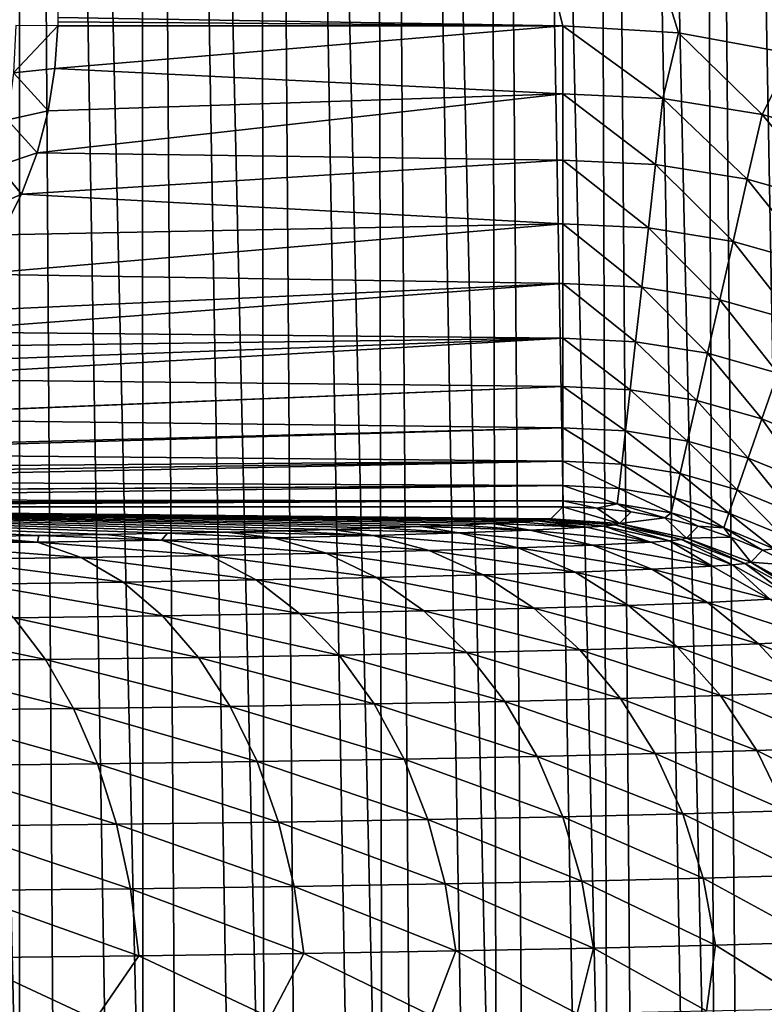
# Model space of a CAD drawing. Header units: millimetres. Extents: x -110 to 110, y 0 to 80.
# Tile 372 of 439: x 77.32 to 80.42, y 49.86 to 53.96. Entities that reach past the tile are written whole.
import ezdxf

# ---------------------------------------------------------------- set-up
doc = ezdxf.new("R2010")
doc.units = ezdxf.units.MM
doc.header["$LTSCALE"] = 59.460957
for name, color, linetype in [('132', 7, 'CONTINUOUS'), ('133', 7, 'CONTINUOUS'), ('134', 7, 'CONTINUOUS'), ('140', 7, 'CONTINUOUS'), ('141', 7, 'CONTINUOUS'), ('238', 7, 'CONTINUOUS'), ('29', 7, 'CONTINUOUS'), ('53', 7, 'CONTINUOUS'), ('6', 7, 'CONTINUOUS'), ('74', 7, 'CONTINUOUS'), ('80', 7, 'CONTINUOUS')]:
    doc.layers.add(name, color=color, linetype=linetype)

msp = doc.modelspace()

# ---------------------------------------------------------------- linework, layer by layer
at = {"layer": '132', "color": 7, "linetype": 'CONTINUOUS'}
for points in [[(79.5787, 51.9308, 48.0349), (79.5295, 51.8816, 45.2163), (79.8141, 51.8612, 45.2117), (79.5787, 51.9308, 48.0349)], [(79.7208, 51.9258, 48.0373), (79.5787, 51.9308, 48.0349), (79.8141, 51.8612, 45.2117), (79.7208, 51.9258, 48.0373)], [(79.8627, 51.9106, 48.0395), (79.7208, 51.9258, 48.0373), (79.8141, 51.8612, 45.2117), (79.8627, 51.9106, 48.0395)], [(80.0034, 51.8853, 48.0415), (79.8627, 51.9106, 48.0395), (79.8141, 51.8612, 45.2117), (80.0034, 51.8853, 48.0415)], [(80.0928, 51.8004, 45.2079), (80.0034, 51.8853, 48.0415), (79.8141, 51.8612, 45.2117), (80.0928, 51.8004, 45.2079)], [(80.142, 51.85, 48.0433), (80.0034, 51.8853, 48.0415), (80.0928, 51.8004, 45.2079), (80.142, 51.85, 48.0433)], [(80.2775, 51.805, 48.0449), (80.142, 51.85, 48.0433), (80.0928, 51.8004, 45.2079), (80.2775, 51.805, 48.0449)], [(80.3601, 51.7007, 45.205), (80.2775, 51.805, 48.0449), (80.0928, 51.8004, 45.2079), (80.3601, 51.7007, 45.205)], [(80.4094, 51.7504, 48.0462), (80.2775, 51.805, 48.0449), (80.3601, 51.7007, 45.205), (80.4094, 51.7504, 48.0462)], [(80.5371, 51.6865, 48.0474), (80.4094, 51.7504, 48.0462), (80.3601, 51.7007, 45.205), (80.5371, 51.6865, 48.0474)], [(80.6105, 51.5639, 45.203), (80.5371, 51.6865, 48.0474), (80.3601, 51.7007, 45.205), (80.6105, 51.5639, 45.203)]]:
    msp.add_3dface(points, dxfattribs=at)
at = {"layer": '133', "color": 7, "linetype": 'CONTINUOUS'}
for points in [[(79.5295, 51.8816, 45.2163), (79.5126, 51.8769, 44.9458), (79.7952, 51.856, 44.9156), (79.5295, 51.8816, 45.2163)], [(79.8141, 51.8612, 45.2117), (79.5295, 51.8816, 45.2163), (79.7952, 51.856, 44.9156), (79.8141, 51.8612, 45.2117)], [(79.4712, 51.8722, 44.6777), (79.4059, 51.8676, 44.4149), (79.6779, 51.846, 44.3345), (79.4712, 51.8722, 44.6777)], [(79.5126, 51.8769, 44.9458), (79.4712, 51.8722, 44.6777), (79.7497, 51.8509, 44.6221), (79.5126, 51.8769, 44.9458)], [(79.7497, 51.8509, 44.6221), (79.4712, 51.8722, 44.6777), (79.6779, 51.846, 44.3345), (79.7497, 51.8509, 44.6221)], [(79.7952, 51.856, 44.9156), (79.5126, 51.8769, 44.9458), (79.7497, 51.8509, 44.6221), (79.7952, 51.856, 44.9156)], [(79.9447, 51.7842, 44.2564), (79.7497, 51.8509, 44.6221), (79.6779, 51.846, 44.3345), (79.9447, 51.7842, 44.2564)], [(80.0225, 51.7896, 44.5684), (79.7952, 51.856, 44.9156), (79.7497, 51.8509, 44.6221), (80.0225, 51.7896, 44.5684)], [(80.0225, 51.7896, 44.5684), (79.7497, 51.8509, 44.6221), (79.9447, 51.7842, 44.2564), (80.0225, 51.7896, 44.5684)], [(80.0721, 51.795, 44.8867), (79.8141, 51.8612, 45.2117), (79.7952, 51.856, 44.9156), (80.0721, 51.795, 44.8867)], [(80.0721, 51.795, 44.8867), (79.7952, 51.856, 44.9156), (80.0225, 51.7896, 44.5684), (80.0721, 51.795, 44.8867)], [(80.0928, 51.8004, 45.2079), (79.8141, 51.8612, 45.2117), (80.0721, 51.795, 44.8867), (80.0928, 51.8004, 45.2079)], [(80.3376, 51.695, 44.8597), (80.0928, 51.8004, 45.2079), (80.0721, 51.795, 44.8867), (80.3376, 51.695, 44.8597)], [(80.3601, 51.7007, 45.205), (80.0928, 51.8004, 45.2079), (80.3376, 51.695, 44.8597), (80.3601, 51.7007, 45.205)], [(80.2006, 51.6837, 44.1822), (80.0225, 51.7896, 44.5684), (79.9447, 51.7842, 44.2564), (80.2006, 51.6837, 44.1822)], [(80.2841, 51.6894, 44.5176), (80.0721, 51.795, 44.8867), (80.0225, 51.7896, 44.5684), (80.2841, 51.6894, 44.5176)], [(80.2841, 51.6894, 44.5176), (80.0225, 51.7896, 44.5684), (80.2006, 51.6837, 44.1822), (80.2841, 51.6894, 44.5176)], [(80.3376, 51.695, 44.8597), (80.0721, 51.795, 44.8867), (80.2841, 51.6894, 44.5176), (80.3376, 51.695, 44.8597)], [(80.4403, 51.5463, 44.1135), (80.2841, 51.6894, 44.5176), (80.2006, 51.6837, 44.1822), (80.4403, 51.5463, 44.1135)], [(80.5292, 51.5524, 44.4707), (80.3376, 51.695, 44.8597), (80.2841, 51.6894, 44.5176), (80.5292, 51.5524, 44.4707)], [(80.5292, 51.5524, 44.4707), (80.2841, 51.6894, 44.5176), (80.4403, 51.5463, 44.1135), (80.5292, 51.5524, 44.4707)], [(80.5864, 51.5581, 44.8352), (80.3601, 51.7007, 45.205), (80.3376, 51.695, 44.8597), (80.5864, 51.5581, 44.8352)], [(80.5864, 51.5581, 44.8352), (80.3376, 51.695, 44.8597), (80.5292, 51.5524, 44.4707), (80.5864, 51.5581, 44.8352)], [(80.6105, 51.5639, 45.203), (80.3601, 51.7007, 45.205), (80.5864, 51.5581, 44.8352), (80.6105, 51.5639, 45.203)]]:
    msp.add_3dface(points, dxfattribs=at)
at = {"layer": '134', "color": 7, "linetype": 'CONTINUOUS'}
for points in [[(78.814, 51.8429, 42.9969), (78.6198, 51.8371, 42.6646), (79.1465, 51.823, 43.0176), (78.814, 51.8429, 42.9969)], [(78.9902, 51.8488, 43.339), (78.814, 51.8429, 42.9969), (79.1465, 51.823, 43.0176), (78.9902, 51.8488, 43.339)], [(79.1479, 51.8549, 43.6901), (78.9902, 51.8488, 43.339), (79.4435, 51.8343, 43.6635), (79.1479, 51.8549, 43.6901)], [(79.4435, 51.8343, 43.6635), (78.9902, 51.8488, 43.339), (79.1465, 51.823, 43.0176), (79.4435, 51.8343, 43.6635)], [(79.2866, 51.8612, 44.0491), (79.1479, 51.8549, 43.6901), (79.4435, 51.8343, 43.6635), (79.2866, 51.8612, 44.0491)], [(79.4059, 51.8676, 44.4149), (79.2866, 51.8612, 44.0491), (79.6779, 51.846, 44.3345), (79.4059, 51.8676, 44.4149)], [(79.6779, 51.846, 44.3345), (79.2866, 51.8612, 44.0491), (79.4435, 51.8343, 43.6635), (79.6779, 51.846, 44.3345)], [(79.9447, 51.7842, 44.2564), (79.6779, 51.846, 44.3345), (79.4435, 51.8343, 43.6635), (79.9447, 51.7842, 44.2564)], [(77.1105, 51.8068, 40.9299), (76.8084, 51.8026, 40.6916), (77.3941, 51.7842, 40.7987), (77.1105, 51.8068, 40.9299)], [(77.3941, 51.7842, 40.7987), (76.8084, 51.8026, 40.6916), (76.8346, 51.7766, 40.3602), (77.3941, 51.7842, 40.7987)], [(77.3995, 51.8112, 41.184), (77.1105, 51.8068, 40.9299), (77.3941, 51.7842, 40.7987), (77.3995, 51.8112, 41.184)], [(77.9094, 51.7928, 41.2884), (77.3995, 51.8112, 41.184), (77.3941, 51.7842, 40.7987), (77.9094, 51.7928, 41.2884)], [(77.6746, 51.8159, 41.4532), (77.3995, 51.8112, 41.184), (77.9094, 51.7928, 41.2884), (77.6746, 51.8159, 41.4532)], [(77.9348, 51.8209, 41.7367), (77.6746, 51.8159, 41.4532), (77.9094, 51.7928, 41.2884), (77.9348, 51.8209, 41.7367)], [(78.376, 51.8022, 41.8247), (77.9348, 51.8209, 41.7367), (77.9094, 51.7928, 41.2884), (78.376, 51.8022, 41.8247)], [(78.376, 51.8022, 41.8247), (77.9094, 51.7928, 41.2884), (78.5944, 51.7388, 41.6534), (78.376, 51.8022, 41.8247)], [(78.1796, 51.826, 42.0336), (77.9348, 51.8209, 41.7367), (78.376, 51.8022, 41.8247), (78.1796, 51.826, 42.0336)], [(78.4081, 51.8314, 42.3433), (78.1796, 51.826, 42.0336), (78.7896, 51.8122, 42.4029), (78.4081, 51.8314, 42.3433)], [(78.7896, 51.8122, 42.4029), (78.1796, 51.826, 42.0336), (78.376, 51.8022, 41.8247), (78.7896, 51.8122, 42.4029)], [(78.7896, 51.8122, 42.4029), (78.376, 51.8022, 41.8247), (79.0234, 51.7493, 42.253), (78.7896, 51.8122, 42.4029)], [(79.0234, 51.7493, 42.253), (78.376, 51.8022, 41.8247), (78.5944, 51.7388, 41.6534), (79.0234, 51.7493, 42.253)], [(78.6198, 51.8371, 42.6646), (78.4081, 51.8314, 42.3433), (78.7896, 51.8122, 42.4029), (78.6198, 51.8371, 42.6646)], [(79.1465, 51.823, 43.0176), (78.6198, 51.8371, 42.6646), (78.7896, 51.8122, 42.4029), (79.1465, 51.823, 43.0176)], [(79.1465, 51.823, 43.0176), (78.7896, 51.8122, 42.4029), (79.3935, 51.7604, 42.8906), (79.1465, 51.823, 43.0176)], [(79.3935, 51.7604, 42.8906), (78.7896, 51.8122, 42.4029), (79.0234, 51.7493, 42.253), (79.3935, 51.7604, 42.8906)], [(79.4435, 51.8343, 43.6635), (79.1465, 51.823, 43.0176), (79.7016, 51.7721, 43.5604), (79.4435, 51.8343, 43.6635)], [(79.7016, 51.7721, 43.5604), (79.1465, 51.823, 43.0176), (79.3935, 51.7604, 42.8906), (79.7016, 51.7721, 43.5604)], [(79.9447, 51.7842, 44.2564), (79.4435, 51.8343, 43.6635), (79.7016, 51.7721, 43.5604), (79.9447, 51.7842, 44.2564)], [(77.3941, 51.7842, 40.7987), (76.8346, 51.7766, 40.3602), (77.576, 51.7202, 40.5892), (77.3941, 51.7842, 40.7987)], [(77.576, 51.7202, 40.5892), (76.8346, 51.7766, 40.3602), (76.9957, 51.7123, 40.1344), (77.576, 51.7202, 40.5892)], [(77.9094, 51.7928, 41.2884), (77.3941, 51.7842, 40.7987), (78.1105, 51.7291, 41.0971), (77.9094, 51.7928, 41.2884)], [(78.1105, 51.7291, 41.0971), (77.3941, 51.7842, 40.7987), (77.576, 51.7202, 40.5892), (78.1105, 51.7291, 41.0971)], [(78.5944, 51.7388, 41.6534), (77.9094, 51.7928, 41.2884), (78.1105, 51.7291, 41.0971), (78.5944, 51.7388, 41.6534)], [(79.3935, 51.7604, 42.8906), (79.0234, 51.7493, 42.253), (79.6304, 51.659, 42.7695), (79.3935, 51.7604, 42.8906)], [(79.7016, 51.7721, 43.5604), (79.3935, 51.7604, 42.8906), (79.9491, 51.6711, 43.4623), (79.7016, 51.7721, 43.5604)], [(79.9491, 51.6711, 43.4623), (79.3935, 51.7604, 42.8906), (79.6304, 51.659, 42.7695), (79.9491, 51.6711, 43.4623)], [(80.2006, 51.6837, 44.1822), (79.9447, 51.7842, 44.2564), (79.7016, 51.7721, 43.5604), (80.2006, 51.6837, 44.1822)], [(80.2006, 51.6837, 44.1822), (79.7016, 51.7721, 43.5604), (79.9491, 51.6711, 43.4623), (80.2006, 51.6837, 44.1822)], [(77.576, 51.7202, 40.5892), (76.9957, 51.7123, 40.1344), (77.7504, 51.6175, 40.389), (77.576, 51.7202, 40.5892)], [(78.1105, 51.7291, 41.0971), (77.576, 51.7202, 40.5892), (78.3033, 51.6266, 40.9144), (78.1105, 51.7291, 41.0971)], [(78.3033, 51.6266, 40.9144), (77.576, 51.7202, 40.5892), (77.7504, 51.6175, 40.389), (78.3033, 51.6266, 40.9144)], [(78.5944, 51.7388, 41.6534), (78.1105, 51.7291, 41.0971), (78.8038, 51.6367, 41.4897), (78.5944, 51.7388, 41.6534)], [(78.8038, 51.6367, 41.4897), (78.1105, 51.7291, 41.0971), (78.3033, 51.6266, 40.9144), (78.8038, 51.6367, 41.4897)], [(79.0234, 51.7493, 42.253), (78.5944, 51.7388, 41.6534), (79.2475, 51.6475, 42.11), (79.0234, 51.7493, 42.253)], [(79.2475, 51.6475, 42.11), (78.5944, 51.7388, 41.6534), (78.8038, 51.6367, 41.4897), (79.2475, 51.6475, 42.11)], [(79.6304, 51.659, 42.7695), (79.0234, 51.7493, 42.253), (79.2475, 51.6475, 42.11), (79.6304, 51.659, 42.7695)], [(77.7504, 51.6175, 40.389), (76.9957, 51.7123, 40.1344), (77.1502, 51.6092, 39.9185), (77.7504, 51.6175, 40.389)], [(80.4403, 51.5463, 44.1135), (80.2006, 51.6837, 44.1822), (79.9491, 51.6711, 43.4623), (80.4403, 51.5463, 44.1135)], [(78.8038, 51.6367, 41.4897), (78.3033, 51.6266, 40.9144), (79.0001, 51.4978, 41.3371), (78.8038, 51.6367, 41.4897)], [(79.2475, 51.6475, 42.11), (78.8038, 51.6367, 41.4897), (79.4576, 51.509, 41.9767), (79.2475, 51.6475, 42.11)], [(79.4576, 51.509, 41.9767), (78.8038, 51.6367, 41.4897), (79.0001, 51.4978, 41.3371), (79.4576, 51.509, 41.9767)], [(79.6304, 51.659, 42.7695), (79.2475, 51.6475, 42.11), (79.8524, 51.5209, 42.6567), (79.6304, 51.659, 42.7695)], [(79.8524, 51.5209, 42.6567), (79.2475, 51.6475, 42.11), (79.4576, 51.509, 41.9767), (79.8524, 51.5209, 42.6567)], [(79.9491, 51.6711, 43.4623), (79.6304, 51.659, 42.7695), (80.181, 51.5333, 43.3711), (79.9491, 51.6711, 43.4623)], [(80.181, 51.5333, 43.3711), (79.6304, 51.659, 42.7695), (79.8524, 51.5209, 42.6567), (80.181, 51.5333, 43.3711)], [(80.4403, 51.5463, 44.1135), (79.9491, 51.6711, 43.4623), (80.181, 51.5333, 43.3711), (80.4403, 51.5463, 44.1135)], [(77.7504, 51.6175, 40.389), (77.1502, 51.6092, 39.9185), (77.9139, 51.478, 40.2022), (77.7504, 51.6175, 40.389)], [(77.9139, 51.478, 40.2022), (77.1502, 51.6092, 39.9185), (77.295, 51.4695, 39.717), (77.9139, 51.478, 40.2022)], [(78.3033, 51.6266, 40.9144), (77.7504, 51.6175, 40.389), (78.484, 51.4875, 40.7439), (78.3033, 51.6266, 40.9144)], [(78.484, 51.4875, 40.7439), (77.7504, 51.6175, 40.389), (77.9139, 51.478, 40.2022), (78.484, 51.4875, 40.7439)], [(79.0001, 51.4978, 41.3371), (78.3033, 51.6266, 40.9144), (78.484, 51.4875, 40.7439), (79.0001, 51.4978, 41.3371)], [(79.8524, 51.5209, 42.6567), (79.4576, 51.509, 41.9767), (80.055, 51.3488, 42.5546), (79.8524, 51.5209, 42.6567)], [(80.181, 51.5333, 43.3711), (79.8524, 51.5209, 42.6567), (80.3926, 51.3616, 43.2887), (80.181, 51.5333, 43.3711)], [(80.3926, 51.3616, 43.2887), (79.8524, 51.5209, 42.6567), (80.055, 51.3488, 42.5546), (80.3926, 51.3616, 43.2887)], [(80.6591, 51.3749, 44.0515), (80.4403, 51.5463, 44.1135), (80.181, 51.5333, 43.3711), (80.6591, 51.3749, 44.0515)], [(80.6591, 51.3749, 44.0515), (80.181, 51.5333, 43.3711), (80.3926, 51.3616, 43.2887), (80.6591, 51.3749, 44.0515)], [(77.295, 51.4695, 39.717), (76.6329, 51.4621, 39.2927), (77.4271, 51.296, 39.534), (77.295, 51.4695, 39.717)], [(77.9139, 51.478, 40.2022), (77.295, 51.4695, 39.717), (78.0631, 51.3047, 40.0325), (77.9139, 51.478, 40.2022)], [(78.0631, 51.3047, 40.0325), (77.295, 51.4695, 39.717), (77.4271, 51.296, 39.534), (78.0631, 51.3047, 40.0325)], [(78.484, 51.4875, 40.7439), (77.9139, 51.478, 40.2022), (78.6488, 51.3145, 40.5891), (78.484, 51.4875, 40.7439)], [(78.6488, 51.3145, 40.5891), (77.9139, 51.478, 40.2022), (78.0631, 51.3047, 40.0325), (78.6488, 51.3145, 40.5891)], [(79.0001, 51.4978, 41.3371), (78.484, 51.4875, 40.7439), (79.1792, 51.3251, 41.1987), (79.0001, 51.4978, 41.3371)], [(79.1792, 51.3251, 41.1987), (78.484, 51.4875, 40.7439), (78.6488, 51.3145, 40.5891), (79.1792, 51.3251, 41.1987)], [(79.4576, 51.509, 41.9767), (79.0001, 51.4978, 41.3371), (79.6493, 51.3366, 41.8559), (79.4576, 51.509, 41.9767)], [(79.6493, 51.3366, 41.8559), (79.0001, 51.4978, 41.3371), (79.1792, 51.3251, 41.1987), (79.6493, 51.3366, 41.8559)], [(80.055, 51.3488, 42.5546), (79.4576, 51.509, 41.9767), (79.6493, 51.3366, 41.8559), (80.055, 51.3488, 42.5546)], [(77.4271, 51.296, 39.534), (76.6329, 51.4621, 39.2927), (76.7468, 51.2884, 39.098), (77.4271, 51.296, 39.534)], [(80.055, 51.3488, 42.5546), (79.6493, 51.3366, 41.8559), (80.2341, 51.1462, 42.4653), (80.055, 51.3488, 42.5546)], [(80.3926, 51.3616, 43.2887), (80.055, 51.3488, 42.5546), (80.5797, 51.1593, 43.2168), (80.3926, 51.3616, 43.2887)], [(80.5797, 51.1593, 43.2168), (80.055, 51.3488, 42.5546), (80.2341, 51.1462, 42.4653), (80.5797, 51.1593, 43.2168)], [(80.8524, 51.173, 43.9976), (80.6591, 51.3749, 44.0515), (80.3926, 51.3616, 43.2887), (80.8524, 51.173, 43.9976)], [(80.8524, 51.173, 43.9976), (80.3926, 51.3616, 43.2887), (80.5797, 51.1593, 43.2168), (80.8524, 51.173, 43.9976)], [(78.6488, 51.3145, 40.5891), (78.0631, 51.3047, 40.0325), (78.7946, 51.1111, 40.4532), (78.6488, 51.3145, 40.5891)], [(79.1792, 51.3251, 41.1987), (78.6488, 51.3145, 40.5891), (79.3375, 51.122, 41.0772), (79.1792, 51.3251, 41.1987)], [(79.3375, 51.122, 41.0772), (78.6488, 51.3145, 40.5891), (78.7946, 51.1111, 40.4532), (79.3375, 51.122, 41.0772)], [(79.6493, 51.3366, 41.8559), (79.1792, 51.3251, 41.1987), (79.8188, 51.1337, 41.75), (79.6493, 51.3366, 41.8559)], [(79.8188, 51.1337, 41.75), (79.1792, 51.3251, 41.1987), (79.3375, 51.122, 41.0772), (79.8188, 51.1337, 41.75)], [(80.2341, 51.1462, 42.4653), (79.6493, 51.3366, 41.8559), (79.8188, 51.1337, 41.75), (80.2341, 51.1462, 42.4653)], [(77.4271, 51.296, 39.534), (76.7468, 51.2884, 39.098), (77.5439, 51.0922, 39.373), (77.4271, 51.296, 39.534)], [(77.5439, 51.0922, 39.373), (76.7468, 51.2884, 39.098), (76.8474, 51.0844, 38.9267), (77.5439, 51.0922, 39.373)], [(78.0631, 51.3047, 40.0325), (77.4271, 51.296, 39.534), (78.1949, 51.1011, 39.8834), (78.0631, 51.3047, 40.0325)], [(78.1949, 51.1011, 39.8834), (77.4271, 51.296, 39.534), (77.5439, 51.0922, 39.373), (78.1949, 51.1011, 39.8834)], [(78.7946, 51.1111, 40.4532), (78.0631, 51.3047, 40.0325), (78.1949, 51.1011, 39.8834), (78.7946, 51.1111, 40.4532)], [(80.2341, 51.1462, 42.4653), (79.8188, 51.1337, 41.75), (80.386, 50.9173, 42.3905), (80.2341, 51.1462, 42.4653)], [(80.5797, 51.1593, 43.2168), (80.2341, 51.1462, 42.4653), (80.7384, 50.9307, 43.1567), (80.5797, 51.1593, 43.2168)], [(80.7384, 50.9307, 43.1567), (80.2341, 51.1462, 42.4653), (80.386, 50.9173, 42.3905), (80.7384, 50.9307, 43.1567)], [(78.1949, 51.1011, 39.8834), (77.5439, 51.0922, 39.373), (78.3068, 50.8713, 39.7579), (78.1949, 51.1011, 39.8834)], [(78.7946, 51.1111, 40.4532), (78.1949, 51.1011, 39.8834), (78.9182, 50.8815, 40.3388), (78.7946, 51.1111, 40.4532)], [(78.9182, 50.8815, 40.3388), (78.1949, 51.1011, 39.8834), (78.3068, 50.8713, 39.7579), (78.9182, 50.8815, 40.3388)], [(79.3375, 51.122, 41.0772), (78.7946, 51.1111, 40.4532), (79.4718, 50.8926, 40.9752), (79.3375, 51.122, 41.0772)], [(79.4718, 50.8926, 40.9752), (78.7946, 51.1111, 40.4532), (78.9182, 50.8815, 40.3388), (79.4718, 50.8926, 40.9752)], [(79.8188, 51.1337, 41.75), (79.3375, 51.122, 41.0772), (79.9625, 50.9046, 41.6611), (79.8188, 51.1337, 41.75)], [(79.9625, 50.9046, 41.6611), (79.3375, 51.122, 41.0772), (79.4718, 50.8926, 40.9752), (79.9625, 50.9046, 41.6611)], [(80.386, 50.9173, 42.3905), (79.8188, 51.1337, 41.75), (79.9625, 50.9046, 41.6611), (80.386, 50.9173, 42.3905)], [(77.5439, 51.0922, 39.373), (76.8474, 51.0844, 38.9267), (77.643, 50.8622, 39.2375), (77.5439, 51.0922, 39.373)], [(77.643, 50.8622, 39.2375), (76.8474, 51.0844, 38.9267), (76.9328, 50.8543, 38.7824), (77.643, 50.8622, 39.2375)], [(78.3068, 50.8713, 39.7579), (77.5439, 51.0922, 39.373), (77.643, 50.8622, 39.2375), (78.3068, 50.8713, 39.7579)], [(79.9625, 50.9046, 41.6611), (79.4718, 50.8926, 40.9752), (80.0777, 50.6537, 41.5911), (79.9625, 50.9046, 41.6611)], [(80.386, 50.9173, 42.3905), (79.9625, 50.9046, 41.6611), (80.5077, 50.6666, 42.3317), (80.386, 50.9173, 42.3905)], [(80.5077, 50.6666, 42.3317), (79.9625, 50.9046, 41.6611), (80.0777, 50.6537, 41.5911), (80.5077, 50.6666, 42.3317)], [(80.7384, 50.9307, 43.1567), (80.386, 50.9173, 42.3905), (80.8655, 50.6802, 43.1098), (80.7384, 50.9307, 43.1567)], [(80.8655, 50.6802, 43.1098), (80.386, 50.9173, 42.3905), (80.5077, 50.6666, 42.3317), (80.8655, 50.6802, 43.1098)], [(77.643, 50.8622, 39.2375), (76.9328, 50.8543, 38.7824), (77.7223, 50.6108, 39.1301), (77.643, 50.8622, 39.2375)], [(78.3068, 50.8713, 39.7579), (77.643, 50.8622, 39.2375), (78.3964, 50.62, 39.6585), (78.3068, 50.8713, 39.7579)], [(78.3964, 50.62, 39.6585), (77.643, 50.8622, 39.2375), (77.7223, 50.6108, 39.1301), (78.3964, 50.62, 39.6585)], [(78.9182, 50.8815, 40.3388), (78.3068, 50.8713, 39.7579), (79.0173, 50.6303, 40.2484), (78.9182, 50.8815, 40.3388)], [(79.0173, 50.6303, 40.2484), (78.3068, 50.8713, 39.7579), (78.3964, 50.62, 39.6585), (79.0173, 50.6303, 40.2484)], [(79.4718, 50.8926, 40.9752), (78.9182, 50.8815, 40.3388), (79.5794, 50.6416, 40.8946), (79.4718, 50.8926, 40.9752)], [(79.5794, 50.6416, 40.8946), (78.9182, 50.8815, 40.3388), (79.0173, 50.6303, 40.2484), (79.5794, 50.6416, 40.8946)], [(80.0777, 50.6537, 41.5911), (79.4718, 50.8926, 40.9752), (79.5794, 50.6416, 40.8946), (80.0777, 50.6537, 41.5911)], [(77.7223, 50.6108, 39.1301), (76.9328, 50.8543, 38.7824), (77.0012, 50.6027, 38.668), (77.7223, 50.6108, 39.1301)], [(80.0777, 50.6537, 41.5911), (79.5794, 50.6416, 40.8946), (80.1619, 50.3863, 41.5414), (80.0777, 50.6537, 41.5911)], [(80.5077, 50.6666, 42.3317), (80.0777, 50.6537, 41.5911), (80.5967, 50.3994, 42.2902), (80.5077, 50.6666, 42.3317)], [(80.5967, 50.3994, 42.2902), (80.0777, 50.6537, 41.5911), (80.1619, 50.3863, 41.5414), (80.5967, 50.3994, 42.2902)], [(77.7223, 50.6108, 39.1301), (77.0012, 50.6027, 38.668), (77.7804, 50.3429, 39.053), (77.7223, 50.6108, 39.1301)], [(78.3964, 50.62, 39.6585), (77.7223, 50.6108, 39.1301), (78.4619, 50.3522, 39.5873), (78.3964, 50.62, 39.6585)], [(78.4619, 50.3522, 39.5873), (77.7223, 50.6108, 39.1301), (77.7804, 50.3429, 39.053), (78.4619, 50.3522, 39.5873)], [(79.0173, 50.6303, 40.2484), (78.3964, 50.62, 39.6585), (79.0897, 50.3626, 40.1838), (79.0173, 50.6303, 40.2484)], [(79.0897, 50.3626, 40.1838), (78.3964, 50.62, 39.6585), (78.4619, 50.3522, 39.5873), (79.0897, 50.3626, 40.1838)], [(79.5794, 50.6416, 40.8946), (79.0173, 50.6303, 40.2484), (79.658, 50.374, 40.8371), (79.5794, 50.6416, 40.8946)], [(79.658, 50.374, 40.8371), (79.0173, 50.6303, 40.2484), (79.0897, 50.3626, 40.1838), (79.658, 50.374, 40.8371)], [(80.1619, 50.3863, 41.5414), (79.5794, 50.6416, 40.8946), (79.658, 50.374, 40.8371), (80.1619, 50.3863, 41.5414)], [(77.7804, 50.3429, 39.053), (77.0012, 50.6027, 38.668), (77.0512, 50.3347, 38.5858), (77.7804, 50.3429, 39.053)], [(79.658, 50.374, 40.8371), (79.0897, 50.3626, 40.1838), (79.7062, 50.0953, 40.8039), (79.658, 50.374, 40.8371)], [(80.1619, 50.3863, 41.5414), (79.658, 50.374, 40.8371), (80.2134, 50.1077, 41.5129), (80.1619, 50.3863, 41.5414)], [(80.2134, 50.1077, 41.5129), (79.658, 50.374, 40.8371), (79.7062, 50.0953, 40.8039), (80.2134, 50.1077, 41.5129)], [(80.5967, 50.3994, 42.2902), (80.1619, 50.3863, 41.5414), (80.6511, 50.1209, 42.2668), (80.5967, 50.3994, 42.2902)], [(80.6511, 50.1209, 42.2668), (80.1619, 50.3863, 41.5414), (80.2134, 50.1077, 41.5129), (80.6511, 50.1209, 42.2668)], [(77.7804, 50.3429, 39.053), (77.0512, 50.3347, 38.5858), (77.8159, 50.064, 39.0078), (77.7804, 50.3429, 39.053)], [(77.8159, 50.064, 39.0078), (77.0512, 50.3347, 38.5858), (77.0819, 50.0558, 38.5374), (77.8159, 50.064, 39.0078)], [(78.4619, 50.3522, 39.5873), (77.7804, 50.3429, 39.053), (78.502, 50.0734, 39.5457), (78.4619, 50.3522, 39.5873)], [(78.502, 50.0734, 39.5457), (77.7804, 50.3429, 39.053), (77.8159, 50.064, 39.0078), (78.502, 50.0734, 39.5457)], [(79.0897, 50.3626, 40.1838), (78.4619, 50.3522, 39.5873), (79.134, 50.0839, 40.1462), (79.0897, 50.3626, 40.1838)], [(79.134, 50.0839, 40.1462), (78.4619, 50.3522, 39.5873), (78.502, 50.0734, 39.5457), (79.134, 50.0839, 40.1462)], [(79.7062, 50.0953, 40.8039), (79.0897, 50.3626, 40.1838), (79.134, 50.0839, 40.1462), (79.7062, 50.0953, 40.8039)], [(80.6387, 49.845, 42.2021), (80.6511, 50.1209, 42.2668), (80.2134, 50.1077, 41.5129), (80.6387, 49.845, 42.2021)], [(79.0317, 49.8151, 40.0156), (79.134, 50.0839, 40.1462), (78.502, 50.0734, 39.5457), (79.0317, 49.8151, 40.0156)], [(79.0317, 49.8151, 40.0156), (79.6385, 49.8243, 40.6903), (79.134, 50.0839, 40.1462), (79.0317, 49.8151, 40.0156)], [(79.6385, 49.8243, 40.6903), (79.7062, 50.0953, 40.8039), (79.134, 50.0839, 40.1462), (79.6385, 49.8243, 40.6903)], [(79.6385, 49.8243, 40.6903), (80.1759, 49.8343, 41.4215), (79.7062, 50.0953, 40.8039), (79.6385, 49.8243, 40.6903)], [(80.1759, 49.8343, 41.4215), (80.2134, 50.1077, 41.5129), (79.7062, 50.0953, 40.8039), (80.1759, 49.8343, 41.4215)], [(80.1759, 49.8343, 41.4215), (80.6387, 49.845, 42.2021), (80.2134, 50.1077, 41.5129), (80.1759, 49.8343, 41.4215)], [(76.857, 49.7929, 38.3928), (77.6342, 49.7993, 38.8612), (77.0819, 50.0558, 38.5374), (76.857, 49.7929, 38.3928)], [(77.6342, 49.7993, 38.8612), (77.8159, 50.064, 39.0078), (77.0819, 50.0558, 38.5374), (77.6342, 49.7993, 38.8612)], [(77.6342, 49.7993, 38.8612), (78.3614, 49.8067, 39.4039), (77.8159, 50.064, 39.0078), (77.6342, 49.7993, 38.8612)], [(78.3614, 49.8067, 39.4039), (78.502, 50.0734, 39.5457), (77.8159, 50.064, 39.0078), (78.3614, 49.8067, 39.4039)], [(78.3614, 49.8067, 39.4039), (79.0317, 49.8151, 40.0156), (78.502, 50.0734, 39.5457), (78.3614, 49.8067, 39.4039)]]:
    msp.add_3dface(points, dxfattribs=at)
at = {"layer": '140', "color": 7, "linetype": 'CONTINUOUS'}
for points in [[(79.9954, 53.6293, 49.9806), (79.5787, 53.9305, 50), (79.5787, 53.649, 49.9801), (79.9954, 53.6293, 49.9806)], [(80.0593, 53.9015, 50), (79.5787, 53.9305, 50), (79.9954, 53.6293, 49.9806), (80.0593, 53.9015, 50)], [(80.4076, 53.5625, 49.981), (80.0593, 53.9015, 50), (79.9954, 53.6293, 49.9806), (80.4076, 53.5625, 49.981)], [(80.535, 53.8145, 50), (80.0593, 53.9015, 50), (80.4076, 53.5625, 49.981), (80.535, 53.8145, 50)], [(80.8098, 53.4493, 49.9814), (80.535, 53.8145, 50), (80.4076, 53.5625, 49.981), (80.8098, 53.4493, 49.9814)], [(79.9954, 53.6293, 49.9806), (79.5787, 53.649, 49.9801), (79.9645, 53.3547, 49.9217), (79.9954, 53.6293, 49.9806)], [(79.9645, 53.3547, 49.9217), (79.5787, 53.649, 49.9801), (79.5787, 53.3728, 49.9207), (79.9645, 53.3547, 49.9217)], [(80.3461, 53.293, 49.9226), (79.9954, 53.6293, 49.9806), (79.9645, 53.3547, 49.9217), (80.3461, 53.293, 49.9226)], [(80.4076, 53.5625, 49.981), (79.9954, 53.6293, 49.9806), (80.3461, 53.293, 49.9226), (80.4076, 53.5625, 49.981)], [(80.7185, 53.1884, 49.9233), (80.4076, 53.5625, 49.981), (80.3461, 53.293, 49.9226), (80.7185, 53.1884, 49.9233)], [(80.8098, 53.4493, 49.9814), (80.4076, 53.5625, 49.981), (80.7185, 53.1884, 49.9233), (80.8098, 53.4493, 49.9814)], [(79.9645, 53.3547, 49.9217), (79.5787, 53.3728, 49.9207), (79.9348, 53.0912, 49.8245), (79.9645, 53.3547, 49.9217)], [(79.9348, 53.0912, 49.8245), (79.5787, 53.3728, 49.9207), (79.5787, 53.1078, 49.823), (79.9348, 53.0912, 49.8245)], [(80.2871, 53.0343, 49.8258), (79.9645, 53.3547, 49.9217), (79.9348, 53.0912, 49.8245), (80.2871, 53.0343, 49.8258)], [(80.3461, 53.293, 49.9226), (79.9645, 53.3547, 49.9217), (80.2871, 53.0343, 49.8258), (80.3461, 53.293, 49.9226)], [(80.6309, 52.9378, 49.8269), (80.3461, 53.293, 49.9226), (80.2871, 53.0343, 49.8258), (80.6309, 52.9378, 49.8269)], [(80.7185, 53.1884, 49.9233), (80.3461, 53.293, 49.9226), (80.6309, 52.9378, 49.8269), (80.7185, 53.1884, 49.9233)], [(79.9348, 53.0912, 49.8245), (79.5787, 53.1078, 49.823), (79.907, 52.8439, 49.6909), (79.9348, 53.0912, 49.8245)], [(79.907, 52.8439, 49.6909), (79.5787, 53.1078, 49.823), (79.5787, 52.8592, 49.6889), (79.907, 52.8439, 49.6909)], [(80.2316, 52.7915, 49.6926), (79.9348, 53.0912, 49.8245), (79.907, 52.8439, 49.6909), (80.2316, 52.7915, 49.6926)], [(80.2871, 53.0343, 49.8258), (79.9348, 53.0912, 49.8245), (80.2316, 52.7915, 49.6926), (80.2871, 53.0343, 49.8258)], [(80.5486, 52.7025, 49.694), (80.2871, 53.0343, 49.8258), (80.2316, 52.7915, 49.6926), (80.5486, 52.7025, 49.694)], [(80.6309, 52.9378, 49.8269), (80.2871, 53.0343, 49.8258), (80.5486, 52.7025, 49.694), (80.6309, 52.9378, 49.8269)], [(79.907, 52.8439, 49.6909), (79.5787, 52.8592, 49.6889), (79.8815, 52.6177, 49.5235), (79.907, 52.8439, 49.6909)], [(79.8815, 52.6177, 49.5235), (79.5787, 52.8592, 49.6889), (79.5787, 52.6319, 49.5211), (79.8815, 52.6177, 49.5235)], [(80.181, 52.5693, 49.5256), (79.907, 52.8439, 49.6909), (79.8815, 52.6177, 49.5235), (80.181, 52.5693, 49.5256)], [(80.2316, 52.7915, 49.6926), (79.907, 52.8439, 49.6909), (80.181, 52.5693, 49.5256), (80.2316, 52.7915, 49.6926)], [(80.4732, 52.4873, 49.5273), (80.2316, 52.7915, 49.6926), (80.181, 52.5693, 49.5256), (80.4732, 52.4873, 49.5273)], [(80.5486, 52.7025, 49.694), (80.2316, 52.7915, 49.6926), (80.4732, 52.4873, 49.5273), (80.5486, 52.7025, 49.694)], [(79.8815, 52.6177, 49.5235), (79.5787, 52.6319, 49.5211), (79.8589, 52.4173, 49.3258), (79.8815, 52.6177, 49.5235)], [(79.8589, 52.4173, 49.3258), (79.5787, 52.6319, 49.5211), (79.5787, 52.4306, 49.323), (79.8589, 52.4173, 49.3258)], [(80.136, 52.3724, 49.3282), (79.8815, 52.6177, 49.5235), (79.8589, 52.4173, 49.3258), (80.136, 52.3724, 49.3282)], [(80.181, 52.5693, 49.5256), (79.8815, 52.6177, 49.5235), (80.136, 52.3724, 49.3282), (80.181, 52.5693, 49.5256)], [(80.4064, 52.2963, 49.3302), (80.181, 52.5693, 49.5256), (80.136, 52.3724, 49.3282), (80.4064, 52.2963, 49.3302)], [(80.4732, 52.4873, 49.5273), (80.181, 52.5693, 49.5256), (80.4064, 52.2963, 49.3302), (80.4732, 52.4873, 49.5273)], [(80.6667, 52.1901, 49.3317), (80.4732, 52.4873, 49.5273), (80.4064, 52.2963, 49.3302), (80.6667, 52.1901, 49.3317)], [(79.8589, 52.4173, 49.3258), (79.5787, 52.4306, 49.323), (79.8397, 52.2465, 49.1016), (79.8589, 52.4173, 49.3258)], [(79.8397, 52.2465, 49.1016), (79.5787, 52.4306, 49.323), (79.5787, 52.2592, 49.0985), (79.8397, 52.2465, 49.1016)], [(80.0977, 52.2045, 49.1042), (79.8589, 52.4173, 49.3258), (79.8397, 52.2465, 49.1016), (80.0977, 52.2045, 49.1042)], [(80.136, 52.3724, 49.3282), (79.8589, 52.4173, 49.3258), (80.0977, 52.2045, 49.1042), (80.136, 52.3724, 49.3282)], [(80.3495, 52.1335, 49.1065), (80.136, 52.3724, 49.3282), (80.0977, 52.2045, 49.1042), (80.3495, 52.1335, 49.1065)], [(80.4064, 52.2963, 49.3302), (80.136, 52.3724, 49.3282), (80.3495, 52.1335, 49.1065), (80.4064, 52.2963, 49.3302)], [(80.5917, 52.0344, 49.1082), (80.4064, 52.2963, 49.3302), (80.3495, 52.1335, 49.1065), (80.5917, 52.0344, 49.1082)], [(80.6667, 52.1901, 49.3317), (80.4064, 52.2963, 49.3302), (80.5917, 52.0344, 49.1082), (80.6667, 52.1901, 49.3317)], [(79.8397, 52.2465, 49.1016), (79.5787, 52.2592, 49.0985), (79.8242, 52.1089, 48.8554), (79.8397, 52.2465, 49.1016)], [(79.8242, 52.1089, 48.8554), (79.5787, 52.2592, 49.0985), (79.5787, 52.1211, 48.8521), (79.8242, 52.1089, 48.8554)], [(80.0668, 52.069, 48.8583), (79.8397, 52.2465, 49.1016), (79.8242, 52.1089, 48.8554), (80.0668, 52.069, 48.8583)], [(80.0977, 52.2045, 49.1042), (79.8397, 52.2465, 49.1016), (80.0668, 52.069, 48.8583), (80.0977, 52.2045, 49.1042)], [(80.3035, 52.0021, 48.8607), (80.0977, 52.2045, 49.1042), (80.0668, 52.069, 48.8583), (80.3035, 52.0021, 48.8607)], [(80.3495, 52.1335, 49.1065), (80.0977, 52.2045, 49.1042), (80.3035, 52.0021, 48.8607), (80.3495, 52.1335, 49.1065)], [(80.5312, 51.9087, 48.8626), (80.3495, 52.1335, 49.1065), (80.3035, 52.0021, 48.8607), (80.5312, 51.9087, 48.8626)], [(80.5917, 52.0344, 49.1082), (80.3495, 52.1335, 49.1065), (80.5312, 51.9087, 48.8626), (80.5917, 52.0344, 49.1082)], [(79.8242, 52.1089, 48.8554), (79.5787, 52.1211, 48.8521), (79.8127, 52.007, 48.5922), (79.8242, 52.1089, 48.8554)], [(79.8127, 52.007, 48.5922), (79.5787, 52.1211, 48.8521), (79.5787, 52.0191, 48.5887), (79.8127, 52.007, 48.5922)], [(80.0439, 51.9687, 48.5952), (79.8242, 52.1089, 48.8554), (79.8127, 52.007, 48.5922), (80.0439, 51.9687, 48.5952)], [(80.0668, 52.069, 48.8583), (79.8242, 52.1089, 48.8554), (80.0439, 51.9687, 48.5952), (80.0668, 52.069, 48.8583)], [(80.2694, 51.9046, 48.5978), (80.0668, 52.069, 48.8583), (80.0439, 51.9687, 48.5952), (80.2694, 51.9046, 48.5978)], [(80.3035, 52.0021, 48.8607), (80.0668, 52.069, 48.8583), (80.2694, 51.9046, 48.5978), (80.3035, 52.0021, 48.8607)], [(79.8127, 52.007, 48.5922), (79.5787, 52.0191, 48.5887), (79.8055, 51.9431, 48.3171), (79.8127, 52.007, 48.5922)], [(79.8055, 51.9431, 48.3171), (79.5787, 52.0191, 48.5887), (79.5787, 51.9552, 48.3135), (79.8055, 51.9431, 48.3171)], [(80.0295, 51.9055, 48.3203), (79.8127, 52.007, 48.5922), (79.8055, 51.9431, 48.3171), (80.0295, 51.9055, 48.3203)], [(80.0439, 51.9687, 48.5952), (79.8127, 52.007, 48.5922), (80.0295, 51.9055, 48.3203), (80.0439, 51.9687, 48.5952)], [(80.4863, 51.8155, 48.5998), (80.3035, 52.0021, 48.8607), (80.2694, 51.9046, 48.5978), (80.4863, 51.8155, 48.5998)], [(80.5312, 51.9087, 48.8626), (80.3035, 52.0021, 48.8607), (80.4863, 51.8155, 48.5998), (80.5312, 51.9087, 48.8626)], [(80.2479, 51.8431, 48.3229), (80.0439, 51.9687, 48.5952), (80.0295, 51.9055, 48.3203), (80.2479, 51.8431, 48.3229)], [(80.2694, 51.9046, 48.5978), (80.0439, 51.9687, 48.5952), (80.2479, 51.8431, 48.3229), (80.2694, 51.9046, 48.5978)], [(79.5787, 51.9308, 48.0349), (79.7208, 51.9258, 48.0373), (79.5787, 51.9552, 48.3135), (79.5787, 51.9308, 48.0349)], [(79.7208, 51.9258, 48.0373), (79.8055, 51.9431, 48.3171), (79.5787, 51.9552, 48.3135), (79.7208, 51.9258, 48.0373)], [(79.7208, 51.9258, 48.0373), (79.8627, 51.9106, 48.0395), (79.8055, 51.9431, 48.3171), (79.7208, 51.9258, 48.0373)], [(80.0034, 51.8853, 48.0415), (80.0295, 51.9055, 48.3203), (79.8055, 51.9431, 48.3171), (80.0034, 51.8853, 48.0415)], [(79.8627, 51.9106, 48.0395), (80.0034, 51.8853, 48.0415), (79.8055, 51.9431, 48.3171), (79.8627, 51.9106, 48.0395)], [(80.0034, 51.8853, 48.0415), (80.142, 51.85, 48.0433), (80.0295, 51.9055, 48.3203), (80.0034, 51.8853, 48.0415)], [(80.142, 51.85, 48.0433), (80.2479, 51.8431, 48.3229), (80.0295, 51.9055, 48.3203), (80.142, 51.85, 48.0433)], [(80.4579, 51.7565, 48.325), (80.2694, 51.9046, 48.5978), (80.2479, 51.8431, 48.3229), (80.4579, 51.7565, 48.325)], [(80.4863, 51.8155, 48.5998), (80.2694, 51.9046, 48.5978), (80.4579, 51.7565, 48.325), (80.4863, 51.8155, 48.5998)], [(80.142, 51.85, 48.0433), (80.2775, 51.805, 48.0449), (80.2479, 51.8431, 48.3229), (80.142, 51.85, 48.0433)], [(80.2775, 51.805, 48.0449), (80.4094, 51.7504, 48.0462), (80.2479, 51.8431, 48.3229), (80.2775, 51.805, 48.0449)], [(80.4094, 51.7504, 48.0462), (80.4579, 51.7565, 48.325), (80.2479, 51.8431, 48.3229), (80.4094, 51.7504, 48.0462)], [(80.4094, 51.7504, 48.0462), (80.5371, 51.6865, 48.0474), (80.4579, 51.7565, 48.325), (80.4094, 51.7504, 48.0462)]]:
    msp.add_3dface(points, dxfattribs=at)
at = {"layer": '141', "color": 7, "linetype": 'CONTINUOUS'}
for points in [[(79.5787, 53.9305, 50), (77.4782, 53.9305, 50), (77.4666, 53.7538, 49.9922), (79.5787, 53.9305, 50)], [(79.5787, 53.649, 49.9801), (79.5787, 53.9305, 50), (77.4666, 53.7538, 49.9922), (79.5787, 53.649, 49.9801)], [(77.4381, 53.5776, 49.9686), (79.5787, 53.649, 49.9801), (77.4666, 53.7538, 49.9922), (77.4381, 53.5776, 49.9686)], [(77.392, 53.4029, 49.9292), (79.5787, 53.649, 49.9801), (77.4381, 53.5776, 49.9686), (77.392, 53.4029, 49.9292)], [(79.5787, 53.3728, 49.9207), (79.5787, 53.649, 49.9801), (77.392, 53.4029, 49.9292), (79.5787, 53.3728, 49.9207)], [(77.327, 53.2305, 49.8735), (79.5787, 53.3728, 49.9207), (77.392, 53.4029, 49.9292), (77.327, 53.2305, 49.8735)], [(79.5787, 53.1078, 49.823), (79.5787, 53.3728, 49.9207), (77.327, 53.2305, 49.8735), (79.5787, 53.1078, 49.823)], [(77.2417, 53.0618, 49.8015), (79.5787, 53.1078, 49.823), (77.327, 53.2305, 49.8735), (77.2417, 53.0618, 49.8015)], [(77.1338, 52.8984, 49.7131), (79.5787, 53.1078, 49.823), (77.2417, 53.0618, 49.8015), (77.1338, 52.8984, 49.7131)], [(79.5787, 52.8592, 49.6889), (79.5787, 53.1078, 49.823), (77.1338, 52.8984, 49.7131), (79.5787, 52.8592, 49.6889)], [(77.001, 52.7423, 49.6088), (79.5787, 52.8592, 49.6889), (77.1338, 52.8984, 49.7131), (77.001, 52.7423, 49.6088)], [(76.9141, 52.6586, 49.5434), (79.5787, 52.8592, 49.6889), (77.001, 52.7423, 49.6088), (76.9141, 52.6586, 49.5434)], [(79.5787, 52.6319, 49.5211), (79.5787, 52.8592, 49.6889), (76.9141, 52.6586, 49.5434), (79.5787, 52.6319, 49.5211)], [(76.8406, 52.5963, 49.4899), (79.5787, 52.6319, 49.5211), (76.9141, 52.6586, 49.5434), (76.8406, 52.5963, 49.4899)], [(76.6503, 52.4635, 49.3593), (79.5787, 52.6319, 49.5211), (76.7493, 52.528, 49.4259), (76.6503, 52.4635, 49.3593)], [(79.5787, 52.4306, 49.323), (79.5787, 52.6319, 49.5211), (76.6503, 52.4635, 49.3593), (79.5787, 52.4306, 49.323)], [(76.7493, 52.528, 49.4259), (79.5787, 52.6319, 49.5211), (76.8406, 52.5963, 49.4899), (76.7493, 52.528, 49.4259)], [(79.5787, 52.4306, 49.323), (76.6503, 52.4635, 49.3593), (76.3425, 52.2991, 49.157), (79.5787, 52.4306, 49.323)], [(79.5787, 52.2592, 49.0985), (79.5787, 52.4306, 49.323), (76.3404, 52.2981, 49.1556), (79.5787, 52.2592, 49.0985)], [(76.3404, 52.2981, 49.1556), (79.5787, 52.4306, 49.323), (76.3425, 52.2991, 49.157), (76.3404, 52.2981, 49.1556)], [(76.0158, 52.1659, 48.9414), (79.5787, 52.2592, 49.0985), (76.3404, 52.2981, 49.1556), (76.0158, 52.1659, 48.9414)], [(75.9807, 52.1538, 48.9183), (79.5787, 52.2592, 49.0985), (76.0158, 52.1659, 48.9414), (75.9807, 52.1538, 48.9183)], [(79.5787, 52.1211, 48.8521), (79.5787, 52.2592, 49.0985), (75.9807, 52.1538, 48.9183), (79.5787, 52.1211, 48.8521)], [(75.7807, 52.0914, 48.786), (79.5787, 52.1211, 48.8521), (75.9807, 52.1538, 48.9183), (75.7807, 52.0914, 48.786)], [(75.5695, 52.0377, 48.6461), (79.5787, 52.1211, 48.8521), (75.6811, 52.0646, 48.7201), (75.5695, 52.0377, 48.6461)], [(79.5787, 52.0191, 48.5887), (79.5787, 52.1211, 48.8521), (75.5695, 52.0377, 48.6461), (79.5787, 52.0191, 48.5887)], [(75.6811, 52.0646, 48.7201), (79.5787, 52.1211, 48.8521), (75.7807, 52.0914, 48.786), (75.6811, 52.0646, 48.7201)], [(75.1204, 51.961, 48.348), (79.5787, 52.0191, 48.5887), (75.3404, 51.9925, 48.4942), (75.1204, 51.961, 48.348)], [(79.5787, 51.9552, 48.3135), (79.5787, 52.0191, 48.5887), (75.1204, 51.961, 48.348), (79.5787, 51.9552, 48.3135)], [(75.3404, 51.9925, 48.4942), (79.5787, 52.0191, 48.5887), (75.3489, 51.9939, 48.4998), (75.3404, 51.9925, 48.4942)], [(75.3489, 51.9939, 48.4998), (79.5787, 52.0191, 48.5887), (75.5695, 52.0377, 48.6461), (75.3489, 51.9939, 48.4998)], [(74.9962, 51.9482, 48.2654), (79.5787, 51.9552, 48.3135), (75.1204, 51.961, 48.348), (74.9962, 51.9482, 48.2654)], [(74.65, 51.9308, 48.0349), (79.5787, 51.9552, 48.3135), (74.8866, 51.9398, 48.1925), (74.65, 51.9308, 48.0349)], [(74.65, 51.9308, 48.0349), (79.5787, 51.9308, 48.0349), (79.5787, 51.9552, 48.3135), (74.65, 51.9308, 48.0349)], [(74.8866, 51.9398, 48.1925), (79.5787, 51.9552, 48.3135), (74.9962, 51.9482, 48.2654), (74.8866, 51.9398, 48.1925)]]:
    msp.add_3dface(points, dxfattribs=at)
at = {"layer": '238', "color": 7, "linetype": 'CONTINUOUS'}
for points in [[(77.4782, 53.9305, 50), (77.3033, 53.9326, 50.0154), (77.2935, 53.7355, 50.0051), (77.4782, 53.9305, 50)], [(77.4666, 53.7538, 49.9922), (77.4782, 53.9305, 50), (77.2935, 53.7355, 50.0051), (77.4666, 53.7538, 49.9922)], [(77.4381, 53.5776, 49.9686), (77.2935, 53.7355, 50.0051), (77.2691, 53.5402, 49.9744), (77.4381, 53.5776, 49.9686)], [(77.4381, 53.5776, 49.9686), (77.4666, 53.7538, 49.9922), (77.2935, 53.7355, 50.0051), (77.4381, 53.5776, 49.9686)], [(77.392, 53.4029, 49.9292), (77.4381, 53.5776, 49.9686), (77.2691, 53.5402, 49.9744), (77.392, 53.4029, 49.9292)], [(77.392, 53.4029, 49.9292), (77.2691, 53.5402, 49.9744), (77.2298, 53.3489, 49.9238), (77.392, 53.4029, 49.9292)], [(77.327, 53.2305, 49.8735), (77.392, 53.4029, 49.9292), (77.2298, 53.3489, 49.9238), (77.327, 53.2305, 49.8735)], [(77.327, 53.2305, 49.8735), (77.2298, 53.3489, 49.9238), (77.1752, 53.1634, 49.8541), (77.327, 53.2305, 49.8735)], [(77.2417, 53.0618, 49.8015), (77.327, 53.2305, 49.8735), (77.1752, 53.1634, 49.8541), (77.2417, 53.0618, 49.8015)]]:
    msp.add_3dface(points, dxfattribs=at)
at = {"layer": '29', "color": 7, "linetype": 'CONTINUOUS'}
for points in [[(76.8135, 70.7052, 35.6091), (77.3236, 70.7052, 35.8252), (77.3159, 40, 35.2364), (76.8135, 70.7052, 35.6091)], [(77.3159, 40, 35.2364), (77.3236, 70.7052, 35.8252), (77.8371, 40, 35.4738), (77.3159, 40, 35.2364)], [(77.3236, 70.7052, 35.8252), (77.8229, 70.7052, 36.0652), (77.8371, 40, 35.4738), (77.3236, 70.7052, 35.8252)], [(77.8229, 70.7052, 36.0652), (78.3102, 70.7052, 36.3285), (78.3467, 40, 35.7353), (77.8229, 70.7052, 36.0652)], [(77.8371, 40, 35.4738), (77.8229, 70.7052, 36.0652), (78.3467, 40, 35.7353), (77.8371, 40, 35.4738)], [(78.3102, 70.7052, 36.3285), (78.7846, 70.7052, 36.6145), (78.8434, 40, 36.0203), (78.3102, 70.7052, 36.3285)], [(78.3467, 40, 35.7353), (78.3102, 70.7052, 36.3285), (78.8434, 40, 36.0203), (78.3467, 40, 35.7353)], [(78.7846, 70.7052, 36.6145), (79.2449, 70.7052, 36.9227), (79.3263, 40, 36.3283), (78.7846, 70.7052, 36.6145)], [(78.8434, 40, 36.0203), (78.7846, 70.7052, 36.6145), (79.3263, 40, 36.3283), (78.8434, 40, 36.0203)], [(79.2449, 70.7052, 36.9227), (79.6902, 70.7052, 37.2523), (79.7943, 40, 36.6585), (79.2449, 70.7052, 36.9227)], [(79.3263, 40, 36.3283), (79.2449, 70.7052, 36.9227), (79.7943, 40, 36.6585), (79.3263, 40, 36.3283)], [(79.6902, 70.7052, 37.2523), (80.1193, 70.7052, 37.6026), (80.2463, 40, 37.0102), (79.6902, 70.7052, 37.2523)], [(79.7943, 40, 36.6585), (79.6902, 70.7052, 37.2523), (80.2463, 40, 37.0102), (79.7943, 40, 36.6585)], [(80.1193, 70.7052, 37.6026), (80.5315, 70.7052, 37.9727), (80.6814, 40, 37.3826), (80.1193, 70.7052, 37.6026)], [(80.2463, 40, 37.0102), (80.1193, 70.7052, 37.6026), (80.6814, 40, 37.3826), (80.2463, 40, 37.0102)]]:
    msp.add_3dface(points, dxfattribs=at)
at = {"layer": '53', "color": 7, "linetype": 'CONTINUOUS'}
for points in [[(76.8135, 70.7052, -35.6091), (77.5203, 40, -35.326), (77.3236, 70.7052, -35.8252), (76.8135, 70.7052, -35.6091)], [(77.0009, 40, -35.1068), (77.5203, 40, -35.326), (76.8135, 70.7052, -35.6091), (77.0009, 40, -35.1068)], [(77.3236, 70.7052, -35.8252), (78.0291, 40, -35.5688), (77.8229, 70.7052, -36.0652), (77.3236, 70.7052, -35.8252)], [(77.5203, 40, -35.326), (78.0291, 40, -35.5688), (77.3236, 70.7052, -35.8252), (77.5203, 40, -35.326)], [(77.8229, 70.7052, -36.0652), (78.5262, 40, -35.8348), (78.3102, 70.7052, -36.3285), (77.8229, 70.7052, -36.0652)], [(78.0291, 40, -35.5688), (78.5262, 40, -35.8348), (77.8229, 70.7052, -36.0652), (78.0291, 40, -35.5688)], [(78.3102, 70.7052, -36.3285), (79.0105, 40, -36.1233), (78.7846, 70.7052, -36.6145), (78.3102, 70.7052, -36.3285)], [(78.5262, 40, -35.8348), (79.0105, 40, -36.1233), (78.3102, 70.7052, -36.3285), (78.5262, 40, -35.8348)], [(78.7846, 70.7052, -36.6145), (79.4811, 40, -36.4339), (79.2449, 70.7052, -36.9227), (78.7846, 70.7052, -36.6145)], [(79.0105, 40, -36.1233), (79.4811, 40, -36.4339), (78.7846, 70.7052, -36.6145), (79.0105, 40, -36.1233)], [(79.2449, 70.7052, -36.9227), (79.9368, 40, -36.7657), (79.6902, 70.7052, -37.2523), (79.2449, 70.7052, -36.9227)], [(79.4811, 40, -36.4339), (79.9368, 40, -36.7657), (79.2449, 70.7052, -36.9227), (79.4811, 40, -36.4339)], [(79.6902, 70.7052, -37.2523), (80.3768, 40, -37.1182), (80.1193, 70.7052, -37.6026), (79.6902, 70.7052, -37.2523)], [(79.9368, 40, -36.7657), (80.3768, 40, -37.1182), (79.6902, 70.7052, -37.2523), (79.9368, 40, -36.7657)], [(80.1193, 70.7052, -37.6026), (80.8001, 40, -37.4906), (80.5315, 70.7052, -37.9727), (80.1193, 70.7052, -37.6026)], [(80.3768, 40, -37.1182), (80.8001, 40, -37.4906), (80.1193, 70.7052, -37.6026), (80.3768, 40, -37.1182)]]:
    msp.add_3dface(points, dxfattribs=at)
at = {"layer": '6', "color": 7, "linetype": 'CONTINUOUS'}
for points in [[(110, 0, -55), (-110, 0, -55), (110, 80, -55), (110, 0, -55)], [(110, 80, -55), (-110, 0, -55), (-110, 80, -55), (110, 80, -55)]]:
    msp.add_3dface(points, dxfattribs=at)
at = {"layer": '74', "color": 7, "linetype": 'CONTINUOUS'}
for points in [[(77.4784, 53.9654, 50), (79.5787, 53.9305, 50), (77.4784, 62.2173, 50), (77.4784, 53.9654, 50)], [(79.5787, 53.9305, 50), (80.0593, 53.9015, 50), (77.4784, 62.2173, 50), (79.5787, 53.9305, 50)], [(80.0593, 53.9015, 50), (80.535, 53.8145, 50), (77.4784, 62.2173, 50), (80.0593, 53.9015, 50)], [(77.4784, 62.2173, 50), (80.9965, 53.6708, 50), (81.3314, 62.2173, 50), (77.4784, 62.2173, 50)], [(80.535, 53.8145, 50), (80.9965, 53.6708, 50), (77.4784, 62.2173, 50), (80.535, 53.8145, 50)], [(77.4782, 53.9305, 50), (79.5787, 53.9305, 50), (77.4784, 53.9479, 50), (77.4782, 53.9305, 50)], [(77.4784, 53.9479, 50), (79.5787, 53.9305, 50), (77.4784, 53.9654, 50), (77.4784, 53.9479, 50)]]:
    msp.add_3dface(points, dxfattribs=at)
at = {"layer": '80', "color": 7, "linetype": 'CONTINUOUS'}
for points in [[(79.5787, 51.9308, 48.0349), (74.65, 51.9308, 48.0349), (79.5295, 51.8816, 45.2163), (79.5787, 51.9308, 48.0349)], [(79.5295, 51.8816, 45.2163), (74.65, 51.9308, 48.0349), (79.5126, 51.8769, 44.9458), (79.5295, 51.8816, 45.2163)], [(79.5126, 51.8769, 44.9458), (74.65, 51.9308, 48.0349), (79.4712, 51.8722, 44.6777), (79.5126, 51.8769, 44.9458)], [(79.4712, 51.8722, 44.6777), (74.65, 51.9308, 48.0349), (79.4059, 51.8676, 44.4149), (79.4712, 51.8722, 44.6777)], [(79.4059, 51.8676, 44.4149), (74.65, 51.9308, 48.0349), (79.2866, 51.8612, 44.0491), (79.4059, 51.8676, 44.4149)], [(79.2866, 51.8612, 44.0491), (74.65, 51.9308, 48.0349), (79.1479, 51.8549, 43.6901), (79.2866, 51.8612, 44.0491)], [(78.6198, 51.8371, 42.6646), (74.65, 51.9308, 48.0349), (78.4081, 51.8314, 42.3433), (78.6198, 51.8371, 42.6646)], [(78.814, 51.8429, 42.9969), (74.65, 51.9308, 48.0349), (78.6198, 51.8371, 42.6646), (78.814, 51.8429, 42.9969)], [(78.9902, 51.8488, 43.339), (74.65, 51.9308, 48.0349), (78.814, 51.8429, 42.9969), (78.9902, 51.8488, 43.339)], [(79.1479, 51.8549, 43.6901), (74.65, 51.9308, 48.0349), (78.9902, 51.8488, 43.339), (79.1479, 51.8549, 43.6901)], [(78.4081, 51.8314, 42.3433), (74.65, 51.9308, 48.0349), (78.1796, 51.826, 42.0336), (78.4081, 51.8314, 42.3433)], [(77.9348, 51.8209, 41.7367), (74.65, 51.9308, 48.0349), (77.6746, 51.8159, 41.4532), (77.9348, 51.8209, 41.7367)], [(77.6746, 51.8159, 41.4532), (74.65, 51.9308, 48.0349), (77.3995, 51.8112, 41.184), (77.6746, 51.8159, 41.4532)], [(77.3995, 51.8112, 41.184), (74.65, 51.9308, 48.0349), (77.1105, 51.8068, 40.9299), (77.3995, 51.8112, 41.184)], [(78.1796, 51.826, 42.0336), (74.65, 51.9308, 48.0349), (77.9348, 51.8209, 41.7367), (78.1796, 51.826, 42.0336)]]:
    msp.add_3dface(points, dxfattribs=at)

doc.saveas('drawing.dxf')
